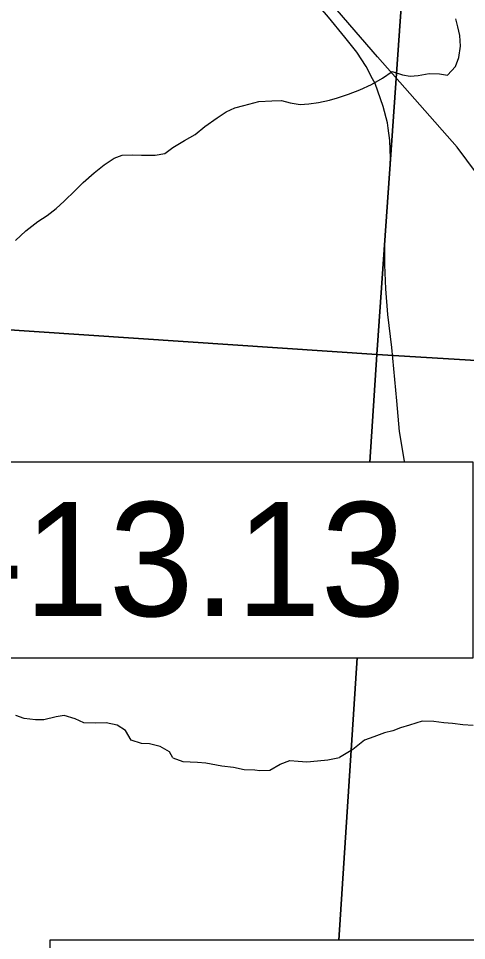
# Model space of a CAD drawing. Extents: x 39.8 to 73.8, y 13 to 35.
# Drawn here: x 43.927 to 44.477, y 29.389 to 30.521 of the extents above; entities that cross this region are included whole.
import ezdxf

# ---------------------------------------------------------------- set-up
doc = ezdxf.new("R2010")
doc.units = 0
for name, color, linetype in [('GM_X_Corporation', 7, 'Continuous'), ('GM_X_Minor_River', 7, 'Continuous'), ('GM_X_Rail_Line', 7, 'Continuous'), ('GM_X_State_Route', 7, 'Continuous'), ('TX_P_1', 7, 'Continuous')]:
    doc.layers.add(name, color=color, linetype=linetype)

msp = doc.modelspace()

# ---------------------------------------------------------------- linework, layer by layer
at = {"layer": 'GM_X_Corporation'}
for p, q in [((44.3432, 29.7365), (44.3207, 29.3899)), ((44.3207, 29.3899), (44.3432, 29.7365))]:
    msp.add_line(p, q, dxfattribs=at)
for points in [[(44.4392, 31.1377), (44.3673, 30.1087), (43.3604, 30.1765), (43.4282, 31.1846)], [(45.4314, 31.091), (45.3568, 30.0492), (44.3673, 30.1087), (44.4392, 31.1377)]]:
    msp.add_lwpolyline(points, close=True, dxfattribs=at)
for points in [[(43.3467, 29.9766), (43.3592, 30.1556), (43.3604, 30.1765), (44.3673, 30.1087), (44.3588, 29.9766)], [(44.3588, 29.9766), (44.3673, 30.1087), (45.3568, 30.0492), (45.3612, 30.049), (45.2916, 29.0179), (44.3, 29.0715), (44.3051, 29.1497)]]:
    msp.add_lwpolyline(points, dxfattribs=at)
at = {"layer": 'GM_X_Minor_River'}
for p, q in [((44.4666, 30.5112), (44.4643, 30.521)), ((44.4693, 30.5005), (44.4666, 30.5112)), ((44.4701, 30.4873), (44.4693, 30.5005)), ((44.4679, 30.4736), (44.4701, 30.4873)), ((44.4638, 30.4626), (44.4679, 30.4736)), ((44.454, 30.4519), (44.4638, 30.4626)), ((44.3741, 30.4483), (44.3862, 30.4563)), ((44.3862, 30.4563), (44.3987, 30.4521)), ((44.3987, 30.4521), (44.4082, 30.4507)), ((44.4082, 30.4507), (44.418, 30.4515)), ((44.418, 30.4515), (44.4317, 30.4538)), ((44.4317, 30.4538), (44.4442, 30.4534)), ((44.4442, 30.4534), (44.454, 30.4519)), ((44.3462, 30.4338), (44.3605, 30.4403)), ((44.3605, 30.4403), (44.3741, 30.4483)), ((44.319, 30.4238), (44.3326, 30.4284)), ((44.3326, 30.4284), (44.3462, 30.4338)), ((44.2223, 30.4194), (44.2383, 30.4205)), ((44.2383, 30.4205), (44.2501, 30.4206)), ((44.2501, 30.4206), (44.2607, 30.418)), ((44.2607, 30.418), (44.2732, 30.4157)), ((44.2838, 30.4165), (44.2955, 30.4184)), ((44.2955, 30.4184), (44.3091, 30.4211)), ((44.3091, 30.4211), (44.319, 30.4238)), ((44.2732, 30.4157), (44.2838, 30.4165)), ((43.9341, 29.6622), (43.9239, 29.6656)), ((43.9481, 29.6603), (43.9341, 29.6622)), ((43.9583, 29.6606), (43.9481, 29.6603)), ((43.9735, 29.6641), (43.9583, 29.6606)), ((43.9833, 29.6659), (43.9735, 29.6641)), ((43.9966, 29.6618), (43.9833, 29.6659)), ((44.0072, 29.6569), (43.9966, 29.6618)), ((44.423, 29.6586), (44.4075, 29.6537)), ((44.4374, 29.6583), (44.423, 29.6586)), ((44.0215, 29.6565), (44.0072, 29.6569)), ((44.0348, 29.6569), (44.0215, 29.6565)), ((44.0484, 29.6538), (44.0348, 29.6569)), ((44.0586, 29.6474), (44.0484, 29.6538)), ((44.0655, 29.6353), (44.0586, 29.6474)), ((44.3965, 29.6506), (44.3867, 29.6471)), ((44.4075, 29.6537), (44.3965, 29.6506)), ((44.4495, 29.6568), (44.4374, 29.6583)), ((44.4601, 29.6557), (44.4495, 29.6568)), ((44.473, 29.6542), (44.4601, 29.6557)), ((44.4855, 29.6535), (44.473, 29.6542)), ((44.3636, 29.6395), (44.3519, 29.6353)), ((44.3765, 29.6445), (44.3636, 29.6395)), ((44.3867, 29.6471), (44.3765, 29.6445)), ((44.078, 29.6315), (44.0655, 29.6353)), ((44.0878, 29.6311), (44.078, 29.6315)), ((44.101, 29.6277), (44.0878, 29.6311)), ((44.1124, 29.6212), (44.101, 29.6277)), ((44.3519, 29.6353), (44.3379, 29.6238)), ((44.1166, 29.6138), (44.1124, 29.6212)), ((44.1166, 29.6138), (44.1291, 29.6091)), ((44.307, 29.6114), (44.3213, 29.614)), ((44.3379, 29.6238), (44.3213, 29.614)), ((44.1291, 29.6091), (44.1468, 29.6084)), ((44.1468, 29.6084), (44.157, 29.6077)), ((44.157, 29.6077), (44.1767, 29.604)), ((44.1767, 29.604), (44.1911, 29.6022)), ((44.1911, 29.6022), (44.2044, 29.5996)), ((44.2359, 29.5986), (44.2484, 29.6059)), ((44.2484, 29.6059), (44.2604, 29.6106)), ((44.2604, 29.6106), (44.2707, 29.6095)), ((44.2707, 29.6095), (44.2813, 29.6089)), ((44.2813, 29.6089), (44.2945, 29.6101)), ((44.2945, 29.6101), (44.307, 29.6114)), ((44.2044, 29.5996), (44.2172, 29.5989)), ((44.2172, 29.5989), (44.2235, 29.5984)), ((44.2235, 29.5984), (44.2359, 29.5986))]:
    msp.add_line(p, q, dxfattribs=at)
for points in [[(44.0198, 30.3318), (44.0323, 30.3417), (44.0444, 30.35), (44.0543, 30.3538), (44.0672, 30.3542), (44.0781, 30.3538), (44.0948, 30.3535), (44.1069, 30.3557), (44.1167, 30.3629), (44.1311, 30.3717), (44.144, 30.3789), (44.1558, 30.3887), (44.1709, 30.3993), (44.1823, 30.4069), (44.1929, 30.4118), (44.2038, 30.4145), (44.2223, 30.4194)], [(43.9233, 30.2488), (43.9361, 30.2606), (43.9509, 30.272), (43.9623, 30.2795), (43.9732, 30.2883), (43.9831, 30.297), (43.9967, 30.3102), (44.0066, 30.3201), (44.0198, 30.3318)]]:
    msp.add_lwpolyline(points, dxfattribs=at)
at = {"layer": 'GM_X_Rail_Line'}
msp.add_lwpolyline([(44.7334, 29.3899), (44.7064, 29.4539), (44.6922, 29.5034), (44.6851, 29.5406), (44.6811, 29.5733), (44.6776, 29.6155), (44.6627, 29.9132), (44.6611, 29.9837), (44.6466, 30.0561), (44.6194, 30.1233), (44.575, 30.2055), (44.5253, 30.2838), (44.4658, 30.3636), (44.368, 30.4744), (44.0578, 30.8337), (43.9722, 30.9346), (43.9172, 30.9989)], dxfattribs=at)
at = {"layer": 'GM_X_State_Route'}
for points in [[(44.3621, 30.4472), (44.3542, 30.4623), (44.3427, 30.4801), (44.3281, 30.4986), (44.3077, 30.5232), (44.2588, 30.5804)], [(44.3811, 30.3868), (44.3803, 30.3934), (44.3752, 30.4135), (44.365, 30.4415), (44.3621, 30.4472)], [(44.4014, 29.9766), (44.4011, 29.9778), (44.3949, 30.0143), (44.3917, 30.0521), (44.3858, 30.1174), (44.3809, 30.1581), (44.3784, 30.1897), (44.3769, 30.219), (44.3771, 30.243), (44.3828, 30.3291), (44.3841, 30.3501), (44.383, 30.3715), (44.3811, 30.3868)]]:
    msp.add_lwpolyline(points, dxfattribs=at)
at = {"layer": 'TX_P_1'}
for points in [[(43.1495, 29.7365), (44.4854, 29.7365), (44.4854, 29.9766), (43.1495, 29.9766)], [(43.9655, 29.1497), (45.3015, 29.1497), (45.3015, 29.3899), (43.9655, 29.3899)]]:
    msp.add_lwpolyline(points, close=True, dxfattribs=at)

# ---------------------------------------------------------------- texts
msp.add_text('HOC-33-13.13', height=0.14, dxfattribs=at).set_placement((43.185, 29.7877))

doc.saveas('drawing.dxf')
